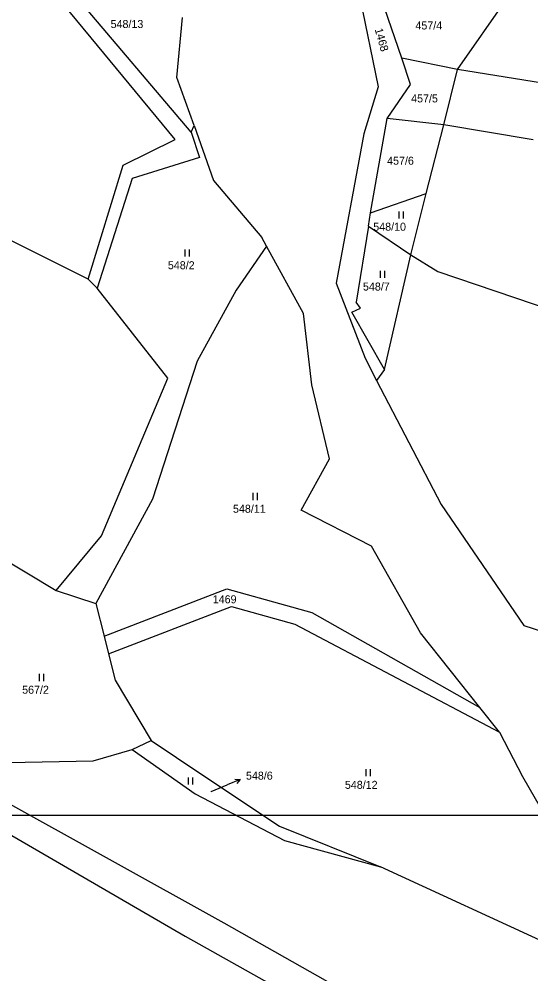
# Model space of a CAD drawing. Extents: x -852001 to -842497, y -1063614 to -1052182.
# Drawn here: x -848626.3 to -848517.5, y -1057084.2 to -1056881.4 of the extents above; entities that cross this region are included whole.
import ezdxf

# ---------------------------------------------------------------- set-up
doc = ezdxf.new("R2010")
doc.units = 0
for name, color, linetype in [('Default', 7, 'Continuous'), ('KN_HRANICE', 7, 'Continuous'), ('KN_KULTURY', 7, 'Continuous'), ('KN_PARCELY', 7, 'Continuous'), ('LEGENDA', 7, 'Continuous')]:
    doc.layers.add(name, color=color, linetype=linetype)

# ---------------------------------------------------------------- blocks, each defined once
blk = doc.blocks.new('306')
at = {"layer": 'Default'}
for p, q in [((-0.5, 1.5), (-0.5, 0)), ((0.5, 0), (0.5, 1.5))]:
    blk.add_line(p, q, dxfattribs=at)
blk = doc.blocks.new('10292')
at = {"layer": 'Default'}
blk.add_line((0, 3), (0, 0), dxfattribs=at)
blk.add_lwpolyline([(-0.5, 2), (0, 3), (0.5, 2)], dxfattribs=at)

msp = doc.modelspace()

# ---------------------------------------------------------------- linework, layer by layer
at = {"layer": 'KN_HRANICE'}
for p, q in [((-848593.1, -1056906.95), (-848656.48, -1056830.13)), ((-848593.1, -1056906.95), (-848656.48, -1056830.13)), ((-848589.7, -1056905.37), (-848643.92, -1056841.44)), ((-848589.7, -1056905.37), (-848643.92, -1056841.44)), ((-848554.75, -1056872.56), (-848549.94, -1056895.74)), ((-848554.75, -1056872.56), (-848549.94, -1056895.74)), ((-848533.12, -1056892.09), (-848522.36, -1056876.75)), ((-848533.12, -1056892.09), (-848522.36, -1056876.75)), ((-848544.95, -1056889.68), (-848548.59, -1056878.97)), ((-848544.95, -1056889.68), (-848548.59, -1056878.97)), ((-848592.71, -1056893.78), (-848591.54, -1056881.04)), ((-848592.71, -1056893.78), (-848591.54, -1056881.04)), ((-848543.05, -1056895.26), (-848544.95, -1056889.68)), ((-848533.12, -1056892.09), (-848544.95, -1056889.68)), ((-848543.05, -1056895.26), (-848544.95, -1056889.68)), ((-848533.12, -1056892.09), (-848544.95, -1056889.68)), ((-848589.08, -1056904.01), (-848592.71, -1056893.78)), ((-848589.08, -1056904.01), (-848592.71, -1056893.78)), ((-848536, -1056903.82), (-848533.12, -1056892.09)), ((-848536, -1056903.82), (-848533.12, -1056892.09)), ((-848510.51, -1056895.7), (-848533.12, -1056892.09)), ((-848510.51, -1056895.7), (-848533.12, -1056892.09)), ((-848549.94, -1056895.74), (-848553, -1056905.72)), ((-848549.94, -1056895.74), (-848553, -1056905.72)), ((-848548.04, -1056902.53), (-848543.05, -1056895.26)), ((-848548.04, -1056902.53), (-848543.05, -1056895.26)), ((-848589.7, -1056905.37), (-848589.08, -1056904.01)), ((-848589.7, -1056905.37), (-848589.08, -1056904.01)), ((-848589.08, -1056904.01), (-848584.95, -1056915.69)), ((-848589.08, -1056904.01), (-848584.95, -1056915.69)), ((-848551.59, -1056922.52), (-848548.04, -1056902.53)), ((-848551.59, -1056922.52), (-848548.04, -1056902.53)), ((-848536, -1056903.82), (-848548.04, -1056902.53)), ((-848536, -1056903.82), (-848548.04, -1056902.53)), ((-848539.72, -1056918.46), (-848536, -1056903.82)), ((-848539.72, -1056918.46), (-848536, -1056903.82)), ((-848517.02, -1056907.05), (-848536, -1056903.82)), ((-848517.02, -1056907.05), (-848536, -1056903.82)), ((-848589.7, -1056905.37), (-848587.93, -1056910.75)), ((-848589.7, -1056905.37), (-848587.93, -1056910.75)), ((-848553, -1056905.72), (-848558.86, -1056937.48)), ((-848553, -1056905.72), (-848558.86, -1056937.48)), ((-848604.13, -1056912.41), (-848593.1, -1056906.95)), ((-848604.13, -1056912.41), (-848593.1, -1056906.95)), ((-848587.93, -1056910.75), (-848602.23, -1056915.24)), ((-848587.93, -1056910.75), (-848602.23, -1056915.24)), ((-848611.55, -1056936.6), (-848604.13, -1056912.41)), ((-848611.55, -1056936.6), (-848604.13, -1056912.41)), ((-848602.23, -1056915.24), (-848609.69, -1056938.54)), ((-848602.23, -1056915.24), (-848609.69, -1056938.54)), ((-848584.95, -1056915.69), (-848574.65, -1056927.8)), ((-848584.95, -1056915.69), (-848574.65, -1056927.8)), ((-848611.55, -1056936.6), (-848644.67, -1056920.2)), ((-848611.55, -1056936.6), (-848644.67, -1056920.2)), ((-848551.59, -1056922.52), (-848539.72, -1056918.46)), ((-848551.59, -1056922.52), (-848539.72, -1056918.46)), ((-848542.97, -1056931.46), (-848539.72, -1056918.46)), ((-848542.97, -1056931.46), (-848539.72, -1056918.46)), ((-848552.02, -1056925.36), (-848551.59, -1056922.52)), ((-848552.02, -1056925.36), (-848551.59, -1056922.52)), ((-848552.02, -1056925.36), (-848554.64, -1056941.54)), ((-848552.02, -1056925.36), (-848554.64, -1056941.54)), ((-848552.02, -1056925.36), (-848542.97, -1056931.46)), ((-848552.02, -1056925.36), (-848542.97, -1056931.46)), ((-848573.65, -1056929.62), (-848574.65, -1056927.8)), ((-848573.65, -1056929.62), (-848574.65, -1056927.8)), ((-848573.65, -1056929.62), (-848580.15, -1056938.95)), ((-848573.65, -1056929.62), (-848580.15, -1056938.95)), ((-848565.78, -1056943.93), (-848573.65, -1056929.62)), ((-848565.78, -1056943.93), (-848573.65, -1056929.62)), ((-848548.58, -1056955.83), (-848542.97, -1056931.46)), ((-848548.58, -1056955.83), (-848542.97, -1056931.46)), ((-848542.97, -1056931.46), (-848537.27, -1056935.01)), ((-848542.97, -1056931.46), (-848537.27, -1056935.01)), ((-848609.69, -1056938.54), (-848611.55, -1056936.6)), ((-848609.69, -1056938.54), (-848611.55, -1056936.6)), ((-848537.27, -1056935.01), (-848500.98, -1056947.31)), ((-848537.27, -1056935.01), (-848500.98, -1056947.31)), ((-848594.67, -1056957.65), (-848609.69, -1056938.54)), ((-848594.67, -1056957.65), (-848609.69, -1056938.54)), ((-848558.86, -1056937.48), (-848552.74, -1056953.4)), ((-848558.86, -1056937.48), (-848552.74, -1056953.4)), ((-848580.15, -1056938.95), (-848588.38, -1056954.07)), ((-848580.15, -1056938.95), (-848588.38, -1056954.07)), ((-848553.69, -1056942.78), (-848554.64, -1056941.54)), ((-848553.69, -1056942.78), (-848554.64, -1056941.54)), ((-848564.06, -1056959.08), (-848565.78, -1056943.93)), ((-848564.06, -1056959.08), (-848565.78, -1056943.93)), ((-848555.53, -1056943.66), (-848553.69, -1056942.78)), ((-848555.53, -1056943.66), (-848553.69, -1056942.78)), ((-848548.58, -1056955.83), (-848555.53, -1056943.66)), ((-848548.58, -1056955.83), (-848555.53, -1056943.66)), ((-848588.38, -1056954.07), (-848597.91, -1056983.38)), ((-848588.38, -1056954.07), (-848597.91, -1056983.38)), ((-848552.74, -1056953.4), (-848550.28, -1056958.12)), ((-848552.74, -1056953.4), (-848550.28, -1056958.12)), ((-848548.58, -1056955.83), (-848550.28, -1056958.12)), ((-848548.58, -1056955.83), (-848550.28, -1056958.12)), ((-848608.75, -1056991.15), (-848594.67, -1056957.65)), ((-848608.75, -1056991.15), (-848594.67, -1056957.65)), ((-848550.28, -1056958.12), (-848536.56, -1056984.46)), ((-848550.28, -1056958.12), (-848536.56, -1056984.46)), ((-848560.31, -1056974.75), (-848564.06, -1056959.08)), ((-848560.31, -1056974.75), (-848564.06, -1056959.08)), ((-848566.34, -1056985.65), (-848560.31, -1056974.75)), ((-848566.34, -1056985.65), (-848560.31, -1056974.75)), ((-848597.91, -1056983.38), (-848609.93, -1057005.5)), ((-848597.91, -1056983.38), (-848609.93, -1057005.5)), ((-848536.56, -1056984.46), (-848518.98, -1057010.18)), ((-848536.56, -1056984.46), (-848518.98, -1057010.18)), ((-848551.36, -1056993.36), (-848566.34, -1056985.65)), ((-848551.36, -1056993.36), (-848566.34, -1056985.65)), ((-848618.39, -1057002.77), (-848608.75, -1056991.15)), ((-848618.39, -1057002.77), (-848608.75, -1056991.15)), ((-848540.94, -1057011.71), (-848551.36, -1056993.36)), ((-848540.94, -1057011.71), (-848551.36, -1056993.36)), ((-848632.4, -1056994.3), (-848618.39, -1057002.77)), ((-848632.4, -1056994.3), (-848618.39, -1057002.77)), ((-848618.39, -1057002.77), (-848609.93, -1057005.5)), ((-848618.39, -1057002.77), (-848609.93, -1057005.5)), ((-848608.2, -1057012.41), (-848582.08, -1057002.37)), ((-848608.2, -1057012.41), (-848582.08, -1057002.37)), ((-848582.08, -1057002.37), (-848564.05, -1057007.39)), ((-848582.08, -1057002.37), (-848564.05, -1057007.39)), ((-848609.93, -1057005.5), (-848608.2, -1057012.41)), ((-848609.93, -1057005.5), (-848608.2, -1057012.41)), ((-848607.26, -1057016.19), (-848581.12, -1057006.16)), ((-848607.26, -1057016.19), (-848581.12, -1057006.16)), ((-848581.12, -1057006.16), (-848567.65, -1057009.9)), ((-848581.12, -1057006.16), (-848567.65, -1057009.9)), ((-848564.05, -1057007.39), (-848528.32, -1057027.61)), ((-848564.05, -1057007.39), (-848528.32, -1057027.61)), ((-848567.65, -1057009.9), (-848524.15, -1057032.85)), ((-848567.65, -1057009.9), (-848524.15, -1057032.85)), ((-848518.98, -1057010.18), (-848490.15, -1057019.65)), ((-848518.98, -1057010.18), (-848490.15, -1057019.65)), ((-848608.2, -1057012.41), (-848607.26, -1057016.19)), ((-848608.2, -1057012.41), (-848607.26, -1057016.19)), ((-848528.32, -1057027.61), (-848540.94, -1057011.71)), ((-848528.32, -1057027.61), (-848540.94, -1057011.71)), ((-848607.26, -1057016.19), (-848605.87, -1057021.77)), ((-848607.26, -1057016.19), (-848605.87, -1057021.77)), ((-848605.87, -1057021.77), (-848598.19, -1057034.62)), ((-848605.87, -1057021.77), (-848598.19, -1057034.62)), ((-848524.15, -1057032.85), (-848528.32, -1057027.61)), ((-848524.15, -1057032.85), (-848528.32, -1057027.61)), ((-848524.15, -1057032.85), (-848519.3, -1057042.27)), ((-848524.15, -1057032.85), (-848519.3, -1057042.27)), ((-848602.23, -1057036.54), (-848598.19, -1057034.62)), ((-848602.23, -1057036.54), (-848598.19, -1057034.62)), ((-848598.19, -1057034.62), (-848587.4, -1057041.85)), ((-848598.19, -1057034.62), (-848587.4, -1057041.85)), ((-848610.5, -1057038.91), (-848602.23, -1057036.54)), ((-848610.5, -1057038.91), (-848602.23, -1057036.54)), ((-848602.23, -1057036.54), (-848588.84, -1057045.91)), ((-848602.23, -1057036.54), (-848588.84, -1057045.91)), ((-848628.56, -1057039.29), (-848610.5, -1057038.91)), ((-848628.56, -1057039.29), (-848610.5, -1057038.91)), ((-848587.4, -1057041.85), (-848570.95, -1057052.77)), ((-848587.4, -1057041.85), (-848570.95, -1057052.77)), ((-848637.23, -1057043.14), (-848582.77, -1057073.32)), ((-848637.23, -1057043.14), (-848582.77, -1057073.32)), ((-848519.3, -1057042.27), (-848503.9, -1057068.91)), ((-848519.3, -1057042.27), (-848503.9, -1057068.91)), ((-848644.58, -1057045.04), (-848590.96, -1057076.16)), ((-848644.58, -1057045.04), (-848590.96, -1057076.16)), ((-848588.84, -1057045.91), (-848569.86, -1057055.81)), ((-848588.84, -1057045.91), (-848569.86, -1057055.81)), ((-848570.95, -1057052.77), (-848549.47, -1057061.41)), ((-848570.95, -1057052.77), (-848549.47, -1057061.41)), ((-848569.86, -1057055.81), (-848549.47, -1057061.41)), ((-848569.86, -1057055.81), (-848549.47, -1057061.41)), ((-848506.04, -1057081.45), (-848549.47, -1057061.41)), ((-848506.04, -1057081.45), (-848549.47, -1057061.41)), ((-848582.77, -1057073.32), (-848530.27, -1057102.96)), ((-848582.77, -1057073.32), (-848530.27, -1057102.96)), ((-848590.96, -1057076.16), (-848523.24, -1057114.03)), ((-848590.96, -1057076.16), (-848523.24, -1057114.03))]:
    msp.add_line(p, q, dxfattribs=at)
at = {"layer": 'KN_PARCELY'}
msp.add_line((-848585.43, -1057045.4), (-848582.06, -1057044.04), dxfattribs=at)
msp.add_line((-848585.43, -1057045.4), (-848582.06, -1057044.04), dxfattribs=at)
at = {"layer": 'LEGENDA'}
msp.add_lwpolyline([(-848910.31, -1057050.45), (-848316.31, -1057050.45), (-848316.31, -1056630.45), (-848910.31, -1056630.45)], close=True, dxfattribs=at)

# ---------------------------------------------------------------- block references
at = {"layer": 'KN_KULTURY'}
for p in [(-848545.05, -1056923.72), (-848545.05, -1056923.72), (-848590.51, -1056931.81), (-848590.51, -1056931.81), (-848549.05, -1056936.34), (-848549.05, -1056936.34), (-848576.1, -1056983.53), (-848576.1, -1056983.53), (-848621.48, -1057021.97), (-848621.48, -1057021.97), (-848552.08, -1057042.17), (-848552.08, -1057042.17), (-848589.83, -1057043.93), (-848589.83, -1057043.93)]:
    msp.add_blockref('306', p, dxfattribs=at)
at = {"layer": 'KN_PARCELY', "rotation": -68.020708}
msp.add_blockref('10292', (-848582.06, -1057044.04), dxfattribs=at)
msp.add_blockref('10292', (-848582.06, -1057044.04), dxfattribs=at)

# ---------------------------------------------------------------- texts
at = {"layer": 'KN_PARCELY'}
for s, height, p in [('548/13', 1.7, (-848606.81, -1056883.28)), ('548/13', 1.7, (-848606.81, -1056883.28)), ('457/4', 1.7, (-848542.03, -1056883.59)), ('457/4', 1.7, (-848542.03, -1056883.59)), ('457/5', 1.7, (-848542.94, -1056899.08)), ('457/5', 1.7, (-848542.94, -1056899.08)), ('457/6', 1.7, (-848548.05, -1056912.31)), ('457/6', 1.7, (-848548.05, -1056912.31)), ('548/10', 1.7, (-848550.99, -1056926.33)), ('548/10', 1.7, (-848550.99, -1056926.33)), ('548/2', 1.7, (-848594.64, -1056934.51)), ('548/2', 1.7, (-848594.64, -1056934.51)), ('548/7', 1.7, (-848553.18, -1056939.04)), ('548/7', 1.7, (-848553.18, -1056939.04)), ('548/11', 1.7, (-848580.8, -1056986.23)), ('548/11', 1.7, (-848580.8, -1056986.23)), ('1469', 1.7, (-848585.1, -1057005.46)), ('1469', 1.7, (-848585.1, -1057005.46)), ('567/2', 1.7, (-848625.61, -1057024.67)), ('567/2', 1.7, (-848625.61, -1057024.67)), ('548/6', 1.7, (-848578.04, -1057042.92)), ('548/6', 1.7, (-848578.04, -1057042.92)), ('548/12', 1.7, (-848557.02, -1057044.87)), ('548/12', 1.7, (-848557.02, -1057044.87)), ('548/6', 0.1, (-848585.67, -1057045.4)), ('548/6', 0.1, (-848585.67, -1057045.4))]:
    msp.add_text(s, height=height, dxfattribs=at).set_placement(p)
msp.add_text('1468', height=1.7, rotation=285.734, dxfattribs=at).set_placement((-848550.7, -1056883.56))
msp.add_text('1468', height=1.7, rotation=285.734, dxfattribs=at).set_placement((-848550.7, -1056883.56))

doc.saveas('drawing.dxf')
